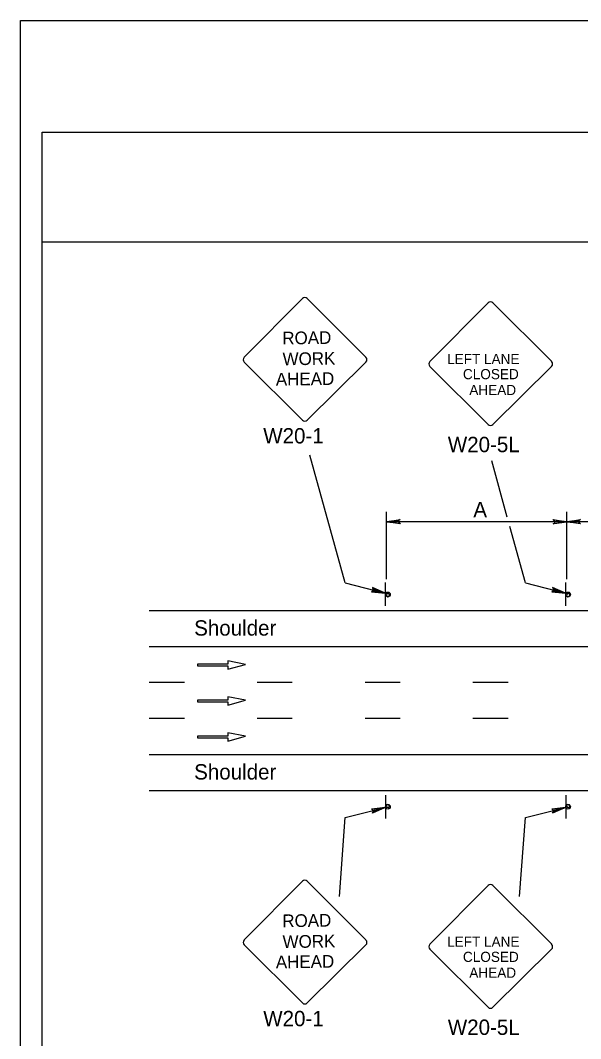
# Model space of a CAD drawing. Extents: x -14145 to -13662, y 30244 to 30661.
# Drawn here: x -13790.17 to -13782.51, y 30409.38 to 30423.31 of the extents above; entities that cross this region are included whole.
import ezdxf

# ---------------------------------------------------------------- set-up
doc = ezdxf.new("R2010")
doc.units = 0
for name, color, linetype in [('1', 7, 'Continuous'), ('10', 7, 'Continuous'), ('2', 7, 'Continuous'), ('61', 7, 'Continuous')]:
    doc.layers.add(name, color=color, linetype=linetype)

msp = doc.modelspace()

# ---------------------------------------------------------------- linework, layer by layer
at = {"layer": '1'}
for p, q in [((-13786.316, 30419.503), (-13787.111, 30418.7)), ((-13785.447, 30418.7), (-13786.25, 30419.503)), ((-13783.775, 30419.443), (-13784.57, 30418.64)), ((-13782.905, 30418.64), (-13783.708, 30419.443)), ((-13787.111, 30418.634), (-13786.316, 30417.839)), ((-13786.25, 30417.839), (-13785.447, 30418.634)), ((-13784.57, 30418.574), (-13783.775, 30417.779)), ((-13783.708, 30417.779), (-13782.906, 30418.574)), ((-13785.731, 30415.612), (-13786.212, 30417.362)), ((-13783.513, 30416.512), (-13783.725, 30417.283)), ((-13785.164, 30415.663), (-13785.164, 30416.583)), ((-13782.698, 30415.663), (-13782.698, 30416.583)), ((-13782.698, 30416.449), (-13785.164, 30416.449)), ((-13780.232, 30416.449), (-13782.698, 30416.449)), ((-13783.265, 30415.612), (-13783.478, 30416.386)), ((-13785.731, 30415.612), (-13785.184, 30415.472)), ((-13785.178, 30415.299), (-13785.178, 30415.617)), ((-13783.265, 30415.612), (-13782.718, 30415.472)), ((-13782.712, 30415.299), (-13782.712, 30415.617)), ((-13788.41, 30415.234), (-13761.322, 30415.234)), ((-13788.41, 30414.742), (-13761.322, 30414.742)), ((-13787.336, 30414.5), (-13787.75, 30414.5)), ((-13787.75, 30414.5), (-13787.75, 30414.478)), ((-13787.75, 30414.478), (-13787.334, 30414.478)), ((-13787.092, 30414.499), (-13787.336, 30414.545)), ((-13787.336, 30414.545), (-13787.336, 30414.5)), ((-13787.334, 30414.433), (-13787.092, 30414.499)), ((-13787.334, 30414.478), (-13787.334, 30414.433)), ((-13787.93, 30414.25), (-13788.41, 30414.25)), ((-13786.454, 30414.25), (-13786.934, 30414.25)), ((-13784.978, 30414.25), (-13785.458, 30414.25)), ((-13783.502, 30414.25), (-13783.982, 30414.25)), ((-13787.092, 30414.007), (-13787.336, 30414.053)), ((-13787.336, 30414.053), (-13787.336, 30414.008)), ((-13787.336, 30414.008), (-13787.75, 30414.008)), ((-13787.75, 30414.008), (-13787.75, 30413.986)), ((-13787.75, 30413.986), (-13787.334, 30413.986)), ((-13787.334, 30413.941), (-13787.092, 30414.007)), ((-13787.334, 30413.986), (-13787.334, 30413.941)), ((-13787.93, 30413.758), (-13788.41, 30413.758)), ((-13786.454, 30413.758), (-13786.934, 30413.758)), ((-13784.978, 30413.758), (-13785.458, 30413.758)), ((-13783.502, 30413.758), (-13783.982, 30413.758)), ((-13787.336, 30413.516), (-13787.75, 30413.516)), ((-13787.75, 30413.516), (-13787.75, 30413.494)), ((-13787.75, 30413.494), (-13787.334, 30413.494)), ((-13787.092, 30413.515), (-13787.336, 30413.561)), ((-13787.336, 30413.561), (-13787.336, 30413.516)), ((-13787.334, 30413.449), (-13787.092, 30413.515)), ((-13787.334, 30413.494), (-13787.334, 30413.449)), ((-13788.41, 30413.266), (-13761.322, 30413.266)), ((-13788.41, 30412.774), (-13761.322, 30412.774)), ((-13785.178, 30412.71), (-13785.178, 30412.392)), ((-13782.712, 30412.71), (-13782.712, 30412.392)), ((-13785.731, 30412.403), (-13785.184, 30412.543)), ((-13783.265, 30412.403), (-13782.718, 30412.543)), ((-13785.81, 30411.323), (-13785.731, 30412.403)), ((-13783.344, 30411.323), (-13783.265, 30412.403)), ((-13786.316, 30411.533), (-13787.111, 30410.73)), ((-13785.447, 30410.73), (-13786.25, 30411.533)), ((-13783.775, 30411.473), (-13784.57, 30410.67)), ((-13782.905, 30410.67), (-13783.708, 30411.473)), ((-13787.111, 30410.664), (-13786.316, 30409.869)), ((-13786.25, 30409.869), (-13785.447, 30410.664)), ((-13784.57, 30410.604), (-13783.775, 30409.809)), ((-13783.708, 30409.809), (-13782.906, 30410.604))]:
    msp.add_line(p, q, dxfattribs=at)
for points in [[(-13784.984, 30416.431), (-13784.996, 30416.443), (-13785.164, 30416.449), (-13784.984, 30416.431), (-13784.978, 30416.419), (-13785.164, 30416.449), (-13784.996, 30416.461), (-13784.99, 30416.473), (-13785.164, 30416.449), (-13784.978, 30416.479), (-13784.99, 30416.473)], [(-13782.878, 30416.473), (-13782.866, 30416.455), (-13782.698, 30416.449), (-13782.878, 30416.473), (-13782.884, 30416.479), (-13782.698, 30416.449), (-13782.866, 30416.443), (-13782.872, 30416.425), (-13782.698, 30416.449), (-13782.884, 30416.419), (-13782.872, 30416.425)], [(-13782.518, 30416.431), (-13782.53, 30416.443), (-13782.698, 30416.449), (-13782.518, 30416.431), (-13782.512, 30416.419), (-13782.698, 30416.449), (-13782.53, 30416.461), (-13782.524, 30416.473), (-13782.698, 30416.449), (-13782.512, 30416.479), (-13782.524, 30416.473)], [(-13785.364, 30415.496), (-13785.352, 30415.508), (-13785.184, 30415.472), (-13785.364, 30415.496), (-13785.37, 30415.49), (-13785.184, 30415.472), (-13785.346, 30415.526), (-13785.352, 30415.538), (-13785.184, 30415.472), (-13785.358, 30415.55), (-13785.352, 30415.538)], [(-13782.898, 30415.496), (-13782.886, 30415.508), (-13782.718, 30415.472), (-13782.898, 30415.496), (-13782.904, 30415.49), (-13782.718, 30415.472), (-13782.88, 30415.526), (-13782.886, 30415.538), (-13782.718, 30415.472), (-13782.892, 30415.55), (-13782.886, 30415.538)], [(-13785.364, 30412.519), (-13785.352, 30412.507), (-13785.184, 30412.543), (-13785.364, 30412.519), (-13785.37, 30412.525), (-13785.184, 30412.543), (-13785.346, 30412.489), (-13785.352, 30412.477), (-13785.184, 30412.543), (-13785.358, 30412.465), (-13785.352, 30412.477)], [(-13782.898, 30412.519), (-13782.886, 30412.507), (-13782.718, 30412.543), (-13782.898, 30412.519), (-13782.904, 30412.525), (-13782.718, 30412.543), (-13782.88, 30412.489), (-13782.886, 30412.477), (-13782.718, 30412.543), (-13782.892, 30412.465), (-13782.886, 30412.477)]]:
    msp.add_lwpolyline(points, dxfattribs=at)
for centre in [(-13785.146, 30415.456), (-13782.68, 30415.456), (-13785.146, 30412.552), (-13782.68, 30412.552)]:
    msp.add_circle(centre, 0.0325, dxfattribs=at)
for centre, radius, start, end in [((-13786.282, 30419.469), 0.0465, 45, 135), ((-13783.742, 30419.41), 0.0465, 45, 135), ((-13787.077, 30418.666), 0.0465, 135, 225), ((-13785.479, 30418.666), 0.0465, 315, 45), ((-13784.537, 30418.607), 0.0465, 135, 225), ((-13782.939, 30418.607), 0.0465, 315, 45), ((-13786.282, 30417.871), 0.0465, 225, 315), ((-13783.742, 30417.812), 0.0465, 225, 315), ((-13785.146, 30415.445), 0.0214, 175.7499, 170.479), ((-13782.68, 30415.445), 0.0214, 175.7499, 170.479), ((-13785.146, 30412.563), 0.0214, 189.521, 184.2501), ((-13782.68, 30412.563), 0.0214, 189.521, 184.2501), ((-13786.282, 30411.499), 0.0465, 45, 135), ((-13783.742, 30411.44), 0.0465, 45, 135), ((-13787.077, 30410.696), 0.0465, 135, 225), ((-13785.479, 30410.696), 0.0465, 315, 45), ((-13784.537, 30410.637), 0.0465, 135, 225), ((-13782.939, 30410.637), 0.0465, 315, 45), ((-13786.282, 30409.901), 0.0465, 225, 315), ((-13783.742, 30409.842), 0.0465, 225, 315)]:
    msp.add_arc(centre, radius, start, end, dxfattribs=at)
at = {"layer": '10'}
for p, q in [((-13789.874, 30421.777), (-13758.422, 30421.777)), ((-13789.874, 30399.207), (-13789.874, 30421.777)), ((-13789.874, 30420.277), (-13758.422, 30420.277))]:
    msp.add_line(p, q, dxfattribs=at)
at = {"layer": '61'}
msp.add_lwpolyline([(-13790.174, 30423.307), (-13757.174, 30423.307), (-13757.174, 30397.807), (-13790.174, 30397.807)], close=True, dxfattribs=at)

# ---------------------------------------------------------------- texts
at = {"layer": '1'}
for s, height, rotation, p in [('ROAD', 0.1735, 0.7566, (-13786.589, 30418.874)), ('WORK', 0.1733, 0.7588, (-13786.585, 30418.589)), ('AHEAD', 0.1735, 0.7481, (-13786.678, 30418.311)), ('ROAD', 0.1735, 0.7566, (-13786.589, 30410.904)), ('WORK', 0.1733, 0.7588, (-13786.585, 30410.619)), ('AHEAD', 0.1735, 0.7481, (-13786.678, 30410.341))]:
    msp.add_text(s, height=height, rotation=rotation, dxfattribs=at).set_placement(p)
for s, height, p in [('LEFT LANE', 0.1386, (-13784.335, 30418.607)), ('CLOSED', 0.1389, (-13784.119, 30418.399)), ('AHEAD', 0.139, (-13784.032, 30418.182)), ('LEFT LANE', 0.1386, (-13784.335, 30410.637)), ('CLOSED', 0.1389, (-13784.119, 30410.429)), ('AHEAD', 0.139, (-13784.032, 30410.212))]:
    msp.add_text(s, height=height, dxfattribs=at).set_placement(p)
at = {"layer": '2'}
for s, p in [('W20-1', (-13786.851, 30417.52)), ('W20-5L', (-13784.326, 30417.401)), ('A', (-13783.977, 30416.511)), ('Shoulder', (-13787.796, 30414.892)), ('Shoulder', (-13787.796, 30412.924)), ('W20-1', (-13786.851, 30409.55)), ('W20-5L', (-13784.326, 30409.431))]:
    msp.add_text(s, height=0.21, dxfattribs=at).set_placement(p)

doc.saveas('drawing.dxf')
